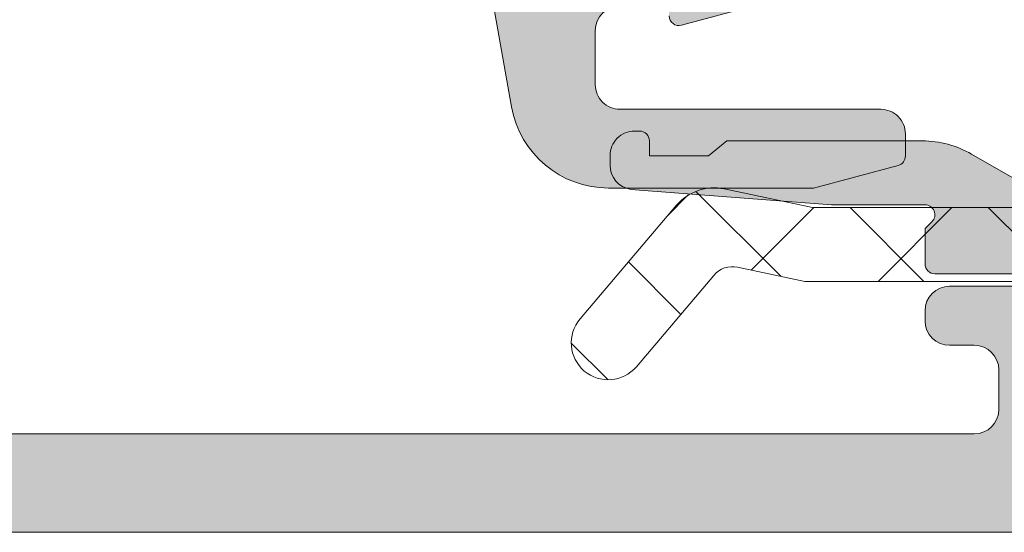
# Model space of a CAD drawing. Header units: millimetres. Extents: x 213386 to 506888, y 183055 to 450952.
# Tile 505 of 656: x 378879 to 378899, y 319004 to 319015. Entities that reach past the tile are written whole.
import ezdxf

# ---------------------------------------------------------------- set-up
doc = ezdxf.new("R2010")
doc.units = ezdxf.units.MM
doc.layers.add('FASÁDA DETAILNÍ', color=255, linetype='Continuous', lineweight=0)
doc.layers.add('NOVA', color=255, linetype='Continuous', lineweight=0)

# ---------------------------------------------------------------- blocks, each defined once
blk = doc.blocks.new('A$C69D17D4D')
at = {"layer": 'FASÁDA DETAILNÍ'}
h = blk.add_hatch(color=256, dxfattribs=at)
edge = h.paths.add_edge_path(flags=16)
edge.add_line((-19070.69997693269, 1268.678154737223), (-19070.69997693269, 1272.877904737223))
edge.add_ellipse((-19070.19997730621, 1272.87790511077), major_axis=(-0.4999996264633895, 0), ratio=1, start_angle=-90.00004280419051, end_angle=4.28042947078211e-05, ccw=False)
edge.add_line((-19070.19997693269, 1273.377904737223), (-19065.7999529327, 1273.377904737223))
edge.add_ellipse((-19065.79995255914, 1272.87790511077), major_axis=(-0.49999962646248, 0), ratio=1, start_angle=179.9999571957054, end_angle=270.0000428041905, ccw=False)
edge.add_line((-19065.29995293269, 1272.877904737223), (-19065.29995293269, 1268.678155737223))
edge.add_ellipse((-19065.7999534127, 1268.67815621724), major_axis=(-0.5000004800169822, 0), ratio=1, start_angle=90.00005500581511, end_angle=179.9999449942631, ccw=False)
edge.add_line((-19065.79995293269, 1268.178155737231), (-19070.19997693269, 1268.17815473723))
edge.add_ellipse((-19070.19997730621, 1268.678154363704), major_axis=(-0.49999962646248, 0), ratio=1, start_angle=-4.280429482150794e-05, end_angle=90.00004280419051, ccw=False)
edge = h.paths.add_edge_path()
edge.add_line((-19072.69835793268, 1271.591558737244), (-19071.49859793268, 1264.828558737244))
edge.add_arc((-19069.5293463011, 1265.177903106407), 1.999998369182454, 190.0595901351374, 270.0000392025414)
edge.add_line((-19069.5293449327, 1263.17790473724), (-19065.3643719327, 1263.17790473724))
edge.add_line((-19065.36437193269, 1263.17790473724), (-19063.6465829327, 1263.63818573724))
edge.add_arc((-19063.69834685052, 1263.831370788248), 0.1999999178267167, 285.0000385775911, 359.9999853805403)
edge.add_line((-19063.4983469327, 1263.831370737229), (-19063.4983469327, 1264.277904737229))
edge.add_arc((-19063.99834655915, 1264.277905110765), 0.4999996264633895, 359.9999571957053, 450.0000428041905)
edge.add_line((-19063.9983469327, 1264.777904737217), (-19069.2983469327, 1264.777904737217))
edge.add_arc((-19069.29834730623, 1265.277904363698), 0.49999962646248, 179.9999571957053, 270.00004280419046, ccw=False)
edge.add_line((-19069.79834693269, 1265.277904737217), (-19069.79834693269, 1266.378154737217))
edge.add_arc((-19069.29834645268, 1266.378154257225), 0.5000004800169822, 90.00005500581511, 179.9999449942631, ccw=False)
edge.add_line((-19069.29834693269, 1266.878154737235), (-19068.29834693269, 1266.878154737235))
edge.add_line((-19068.29834693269, 1266.878154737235), (-19068.29834693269, 1266.678154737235))
edge.add_arc((-19068.09834679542, 1266.678155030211), 0.2000001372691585, 180.0000839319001, 285.00000539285)
edge.add_line((-19068.0465829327, 1266.484969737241), (-19066.5791949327, 1266.878155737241))
edge.add_line((-19066.57919493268, 1266.878155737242), (-19064.49834693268, 1266.878155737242))
edge.add_arc((-19064.49834789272, 1267.878156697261), 1.0000009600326, 270.0000550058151, 359.999944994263)
edge.add_line((-19063.4983469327, 1267.878155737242), (-19063.4983469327, 1278.777657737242))
edge.add_arc((-19063.898347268, 1278.777657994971), 0.400000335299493, 359.9999630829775, 479.9999168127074)
edge.add_line((-19064.09834693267, 1279.124068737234), (-19064.96119493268, 1278.625902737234))
edge.add_line((-19064.96119493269, 1278.625902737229), (-19066.4533559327, 1278.198032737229))
edge.add_arc((-19066.37066455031, 1277.9096539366), 0.3000003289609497, 106.0000168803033, 210.1792412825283)
edge.add_line((-19066.63000193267, 1277.758841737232), (-19065.19826693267, 1275.293230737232))
edge.add_line((-19065.19826693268, 1275.293230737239), (-19065.19826693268, 1274.872811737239))
edge.add_arc((-19065.38983521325, 1274.869319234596), 0.1916001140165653, -92.5222218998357, 1.0444500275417, ccw=False)
edge.add_line((-19065.39826693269, 1274.67790473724), (-19071.8877059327, 1274.67790473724))
edge.add_arc((-19071.90594368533, 1274.877071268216), 0.1999998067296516, 155.8590518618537, 275.23200451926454, ccw=False)
edge.add_line((-19072.08845193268, 1274.958867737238), (-19071.02013093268, 1277.342552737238))
edge.add_arc((-19071.20263953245, 1277.424349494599), 0.2000002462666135, 335.8590177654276, 428.0262022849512)
edge.add_line((-19071.12780293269, 1277.609820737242), (-19073.15103093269, 1278.426180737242))
edge.add_arc((-19073.30070403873, 1278.055238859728), 0.3999998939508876, 68.02618212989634, 180.0000175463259)
edge.add_line((-19073.7007039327, 1278.05523873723), (-19073.7007049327, 1275.99109173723))
edge.add_arc((-19073.40070529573, 1275.991090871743), 0.2999996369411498, 179.9998347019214, 232.0950865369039)
edge.add_arc((-19073.76931584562, 1275.517671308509), 0.3000002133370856, -15.9998620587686, 52.095347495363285, ccw=False)
edge.add_line((-19073.4809369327, 1275.43498073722), (-19073.6982589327, 1274.67709173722))
edge.add_arc((-19072.09825988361, 1274.67709129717), 1.599999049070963, 179.9999842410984, 238.407605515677)
edge.add_arc((-19073.19839190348, 1272.888319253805), 0.499999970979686, 0.001545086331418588, 58.40766403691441, ccw=False)
edge.add_line((-19072.6983919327, 1272.888332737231), (-19072.6983579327, 1271.591558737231))
h = blk.add_hatch(color=256, dxfattribs=at)
edge = h.paths.add_edge_path()
edge.add_arc((-19053.50018823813, 1256.682007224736), 0.5000674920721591, 270.007732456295, 359.9922675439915)
edge.add_line((-19053.00012075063, 1256.681939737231), (-19053.00012075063, 1260.68193973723))
edge.add_arc((-19053.50018823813, 1260.681872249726), 0.5000674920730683, 0.007732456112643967, 89.99226754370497)
edge.add_line((-19053.50012075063, 1261.181939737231), (-19054.80016957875, 1261.181939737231))
edge.add_arc((-19054.80013267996, 1260.681902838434), 0.5000369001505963, 90.00422797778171, 179.9957720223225)
edge.add_line((-19055.30016957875, 1260.681939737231), (-19055.30016957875, 1260.181939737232))
edge.add_line((-19055.30016957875, 1260.181939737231), (-19054.30016957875, 1260.181939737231))
edge.add_line((-19054.30016957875, 1260.181939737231), (-19054.30016957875, 1258.681939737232))
edge.add_arc((-19055.30013260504, 1258.68190276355), 0.9999630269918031, -90.00211851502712, 0.002118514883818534, ccw=False)
edge.add_line((-19055.30016957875, 1257.681939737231), (-19059.30016957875, 1257.681939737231))
edge.add_arc((-19059.30009270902, 1258.682016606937), 1.000076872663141, 180.0044039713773, 269.99559602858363, ccw=False)
edge.add_line((-19060.30016957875, 1258.681939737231), (-19060.30016957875, 1260.181939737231))
edge.add_line((-19060.30016957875, 1260.181939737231), (-19059.30016957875, 1260.181939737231))
edge.add_line((-19059.30016957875, 1260.181939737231), (-19059.30016957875, 1260.681939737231))
edge.add_arc((-19059.80011210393, 1260.681997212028), 0.499942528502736, 359.9934131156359, 450.0065868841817)
edge.add_line((-19059.80016957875, 1261.181939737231), (-19062.60015737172, 1261.181939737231))
edge.add_arc((-19062.60015737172, 1260.681939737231), 0.5000000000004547, 90, 180.0000000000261)
edge.add_line((-19063.10015737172, 1260.681939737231), (-19063.10015737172, 1260.481939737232))
edge.add_arc((-19062.60015737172, 1260.481939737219), 0.5, 180, 270)
edge.add_line((-19062.60015737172, 1259.981939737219), (-19062.10015737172, 1259.981939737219))
edge.add_arc((-19062.10019247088, 1259.481904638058), 0.5000351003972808, 0.0040217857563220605, 89.99597821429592, ccw=False)
edge.add_line((-19061.60015737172, 1259.481939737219), (-19061.60015737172, 1258.681936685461))
edge.add_arc((-19062.10017393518, 1258.681953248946), 0.5000165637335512, 270.0018979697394, 359.9981020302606, ccw=False)
edge.add_line((-19062.10015737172, 1258.181936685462), (-19093.40015126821, 1258.181936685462))
edge.add_line((-19093.4001512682, 1258.181936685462), (-19099.43860888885, 1258.614333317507))
edge.add_arc((-19099.40015282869, 1259.613553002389), 0.9999594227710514, 180.0000000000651, 267.7959971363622, ccw=False)
edge.add_line((-19100.40011225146, 1259.613553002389), (-19100.40011225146, 1266.282005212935))
edge.add_arc((-19099.90011225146, 1266.282005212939), 0.5, 89.99999999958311, 179.9999999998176, ccw=False)
edge.add_line((-19099.90011225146, 1266.782005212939), (-19099.00011225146, 1266.782005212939))
edge.add_arc((-19099.00011225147, 1267.282005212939), 0.4999999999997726, 270, 360.0000000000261)
edge.add_line((-19098.50011225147, 1267.282005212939), (-19098.50011225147, 1268.682006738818))
edge.add_arc((-19098.42127580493, 1268.949527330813), 0.2788950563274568, 178.8354106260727, 253.580123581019, ccw=False)
edge.add_line((-19098.70011325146, 1268.955195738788), (-19098.70011325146, 1269.408789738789))
edge.add_arc((-19098.42124515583, 1269.414450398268), 0.2789255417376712, 106.42459455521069, 181.1628700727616, ccw=False)
edge.add_line((-19098.50011225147, 1269.681993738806), (-19098.50011225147, 1271.562004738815))
edge.add_arc((-19098.80011225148, 1271.562004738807), 0.3000000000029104, 359.9999999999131, 449.9999999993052)
edge.add_line((-19098.80011225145, 1271.862004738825), (-19099.7800865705, 1271.862004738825))
edge.add_arc((-19099.78008657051, 1271.562004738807), 0.2999999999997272, 90.00000000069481, 180.0000000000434)
edge.add_line((-19100.08008657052, 1271.562004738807), (-19100.08008657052, 1268.802006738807))
edge.add_arc((-19100.20008657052, 1268.802006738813), 0.1199999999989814, -90, 3.257127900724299e-10, ccw=False)
edge.add_line((-19100.20008657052, 1268.682006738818), (-19104.50011225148, 1268.682006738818))
edge.add_arc((-19104.50011225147, 1269.182006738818), 0.5, 180, 270, ccw=False)
edge.add_line((-19105.00011225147, 1269.182006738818), (-19105.00011225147, 1269.882006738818))
edge.add_line((-19105.00011225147, 1269.882006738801), (-19103.61861679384, 1272.274827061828))
edge.add_arc((-19103.73823203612, 1272.343886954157), 0.1381197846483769, 330.000000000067, 450)
edge.add_line((-19103.73823203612, 1272.482006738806), (-19107.50011225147, 1272.482006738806))
edge.add_arc((-19107.50011225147, 1274.482006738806), 1.999999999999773, 180.0000000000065, 270, ccw=False)
edge.add_line((-19109.50011225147, 1274.482006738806), (-19109.50011225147, 1275.050002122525))
edge.add_arc((-19110.00011225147, 1275.050002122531), 0.500000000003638, 2.34495935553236e-10, 34.4790717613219)
edge.add_arc((-19113.7096108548, 1272.502528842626), 4.999999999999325, 34.47907176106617, 84.65077199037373)
edge.add_arc((-19113.26199246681, 1277.343880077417), 0.138119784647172, 82.29756250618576, 209.9999999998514)
edge.add_line((-19113.3816077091, 1277.274820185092), (-19112.00011225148, 1274.881999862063))
edge.add_line((-19112.00011225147, 1274.88199986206), (-19112.00011225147, 1274.181999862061))
edge.add_arc((-19112.50011225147, 1274.181999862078), 0.5, -90, 0, ccw=False)
edge.add_line((-19112.50011225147, 1273.681999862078), (-19116.80013793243, 1273.681999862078))
edge.add_arc((-19116.80013793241, 1273.801999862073), 0.1199999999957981, 179.9999999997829, 270, ccw=False)
edge.add_line((-19116.92013793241, 1273.801999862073), (-19116.92013793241, 1276.561997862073))
edge.add_arc((-19117.22013793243, 1276.561997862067), 0.3000000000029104, 359.9999999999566, 449.9999999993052)
edge.add_line((-19117.22013793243, 1276.861997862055), (-19118.20011225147, 1276.861997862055))
edge.add_arc((-19118.20011225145, 1276.561997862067), 0.2999999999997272, 90.00000000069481, 180.0000000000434)
edge.add_line((-19118.50011225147, 1276.561997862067), (-19118.50011225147, 1274.681986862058))
edge.add_arc((-19118.5789793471, 1274.414443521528), 0.2789255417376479, -1.1628700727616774, 73.57540544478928, ccw=False)
edge.add_line((-19118.30011125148, 1274.408782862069), (-19118.30011125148, 1273.955188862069))
edge.add_arc((-19118.57894869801, 1273.949520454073), 0.2788950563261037, -73.580123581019, 1.1645893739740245, ccw=False)
edge.add_line((-19118.50011225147, 1273.681999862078), (-19118.50011225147, 1270.681941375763))
edge.add_line((-19118.50011225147, 1270.681941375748), (-19117.80003987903, 1269.981838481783))
edge.add_line((-19117.80003987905, 1269.981838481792), (-19117.20003377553, 1269.981838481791))
edge.add_line((-19117.20003377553, 1269.981838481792), (-19117.20003377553, 1271.581844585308))
edge.add_arc((-19116.70002432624, 1271.581835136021), 0.5000094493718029, 90.00108278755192, 179.998917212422, ccw=False)
edge.add_line((-19116.70003377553, 1272.081844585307), (-19116.30460569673, 1272.081844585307))
edge.add_arc((-19116.30460569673, 1271.581844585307), 0.4999999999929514, 74.99999999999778, 90, ccw=False)
edge.add_line((-19116.17519617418, 1272.064807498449), (-19114.74130941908, 1271.680598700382))
edge.add_arc((-19115.00012846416, 1270.714672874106), 1.000000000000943, -2.609112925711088e-11, 74.99999999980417, ccw=False)
edge.add_line((-19114.00012846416, 1270.714672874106), (-19114.00012846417, 1264.981850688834))
edge.add_line((-19114.00012846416, 1264.981850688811), (-19117.20003377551, 1264.981850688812))
edge.add_line((-19117.20003377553, 1264.981850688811), (-19117.20003377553, 1265.78183848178))
edge.add_line((-19117.20003377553, 1265.78183848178), (-19117.80003987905, 1265.781838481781))
edge.add_line((-19117.80003987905, 1265.78183848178), (-19118.5000215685, 1264.569405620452))
edge.add_line((-19118.5000215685, 1264.569405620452), (-19118.5000215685, 1263.48185068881))
edge.add_line((-19118.5000215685, 1263.481850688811), (-19103.50011225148, 1263.481850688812))
edge.add_arc((-19103.50011225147, 1262.981850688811), 0.5000000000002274, 0, 90, ccw=False)
edge.add_line((-19103.00011225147, 1262.981850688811), (-19103.00011225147, 1257.181939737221))
edge.add_arc((-19102.00011225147, 1257.181939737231), 1, 179.999999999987, 270)
edge.add_line((-19102.00011225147, 1256.181939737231), (-19053.50012075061, 1256.181939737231))
edge = h.paths.add_edge_path(flags=16)
edge.add_line((-19112.40012846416, 1265.78183848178), (-19112.40012846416, 1270.18183848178))
edge.add_arc((-19111.90012846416, 1270.181838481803), 0.5, 90, 180, ccw=False)
edge.add_line((-19111.90012846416, 1270.681838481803), (-19107.50012846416, 1270.681838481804))
edge.add_arc((-19107.50012846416, 1270.181838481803), 0.5, 0, 90, ccw=False)
edge.add_line((-19107.00012846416, 1270.181838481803), (-19107.00012846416, 1265.781838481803))
edge.add_arc((-19107.50012846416, 1265.78183848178), 0.5, -90, 0, ccw=False)
edge.add_line((-19107.50012846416, 1265.28183848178), (-19111.90012846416, 1265.28183848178))
edge.add_arc((-19111.90012846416, 1265.78183848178), 0.5, 180, 270, ccw=False)
h = blk.add_hatch(dxfattribs=at)
h.set_pattern_fill('ANSI37', color=256, scale=0.625, angle=90, style=0)
h.set_pattern_definition([(135, (-19063.0001209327, 1263.181939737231), (-1.403165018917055, -1.403165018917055), []), (225, (-19063.0001209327, 1263.181939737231), (1.403165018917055, -1.403165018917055), [])])
edge = h.paths.add_edge_path()
edge.add_ellipse((-19054.11320541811, 1267.802501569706), major_axis=(-5.039467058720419, 0), ratio=1, start_angle=94.96446126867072, end_angle=150.2082155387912)
edge.add_ellipse((-19050.00012093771, 1265.447701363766), major_axis=(-0.3000000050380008, 0), ratio=1, start_angle=150.2078270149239, end_angle=179.999307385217)
edge.add_line((-19049.70012093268, 1265.447697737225), (-19049.70011793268, 1265.981981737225))
edge.add_ellipse((-19050.00011769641, 1265.981982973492), major_axis=(-0.2999997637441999, 0), ratio=1, start_angle=179.9997638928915, end_angle=270.0000451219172)
edge.add_line((-19050.00011793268, 1266.281982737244), (-19051.55011493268, 1266.281982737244))
edge.add_ellipse((-19051.55010729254, 1266.581993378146), major_axis=(-0.3000106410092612, 0), ratio=1, start_angle=0.004323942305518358, end_angle=89.99854088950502, ccw=False)
edge.add_line((-19051.85011793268, 1266.581970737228), (-19051.85012893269, 1267.981952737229))
edge.add_ellipse((-19052.15011876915, 1267.981949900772), major_axis=(-0.2999898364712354, 0), ratio=1, start_angle=180.0005417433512, end_angle=269.9996492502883)
edge.add_line((-19052.15011693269, 1268.281939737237), (-19053.8501289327, 1268.281939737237))
edge.add_ellipse((-19053.85012179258, 1267.98192959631), major_axis=(-0.3000101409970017, 0), ratio=1, start_angle=270.0013636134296, end_angle=359.9955805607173)
edge.add_line((-19054.15013193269, 1267.981952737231), (-19054.15012093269, 1266.418121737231))
edge.add_ellipse((-19054.45127999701, 1266.385264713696), major_axis=(-0.3029461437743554, 0), ratio=1, start_angle=76.51642268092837, end_angle=186.2264509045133, ccw=False)
edge.add_ellipse((-19063.15620312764, 1255.069300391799), major_axis=(-14.00076634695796, 0), ratio=1, start_angle=231.9243799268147, end_angle=254.6982677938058)
edge.add_ellipse((-19059.34948955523, 1269.061538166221), major_axis=(-0.5004721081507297, 0), ratio=1, start_angle=-39.80663437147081, end_angle=77.08239147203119, ccw=False)
edge.add_line((-19059.73395693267, 1269.381939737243), (-19051.45067793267, 1269.381939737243))
edge.add_ellipse((-19051.45067846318, 1268.881940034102), major_axis=(-0.499999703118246, 0), ratio=1, start_angle=209.9999803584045, end_angle=269.99993921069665, ccw=False)
edge.add_line((-19051.01766593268, 1269.131939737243), (-19050.84445993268, 1268.831939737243))
edge.add_ellipse((-19050.41144740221, 1269.081939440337), major_axis=(-0.4999997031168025, 0), ratio=1, start_angle=29.99998035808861, end_angle=89.99993921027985)
edge.add_line((-19050.41144793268, 1268.581939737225), (-19048.78209993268, 1268.581939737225))
edge.add_ellipse((-19048.78209915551, 1269.581939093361), major_axis=(-0.9999993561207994, 0), ratio=1, start_angle=89.99995547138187, end_angle=149.9496611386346)
edge.add_ellipse((-19041.59771844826, 1265.425612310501), major_axis=(-7.300023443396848, 0), ratio=1, start_angle=281.2855536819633, end_angle=329.94964541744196, ccw=False)
edge.add_ellipse((-19043.41295055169, 1272.481949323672), major_axis=(-0.3999905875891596, 0), ratio=1, start_angle=110.50182944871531, end_angle=194.8529752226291, ccw=False)
edge.add_ellipse((-19041.03888360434, 1266.132851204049), major_axis=(-6.378448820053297, 0), ratio=1, start_angle=290.5018745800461, end_angle=345.5474022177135)
edge.add_line((-19047.21548293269, 1267.724777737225), (-19047.57906993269, 1266.314070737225))
edge.add_line((-19047.57906993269, 1266.314070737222), (-19047.78918293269, 1265.451369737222))
edge.add_ellipse((-19053.1258056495, 1266.781934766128), major_axis=(-5.499995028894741, 0), ratio=1, start_angle=89.99996579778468, end_angle=166.0000450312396, ccw=False)
edge.add_line((-19053.1258089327, 1261.281939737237), (-19065.5438369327, 1261.281939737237))
edge.add_line((-19065.54383693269, 1261.281939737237), (-19066.90689393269, 1261.569558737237))
edge.add_ellipse((-19067.01012654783, 1261.080332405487), major_axis=(-0.4999993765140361, 0), ratio=1, start_angle=258.0846992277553, end_angle=319.7162484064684)
edge.add_line((-19067.3915519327, 1261.40361873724), (-19068.9651629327, 1259.54701073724))
edge.add_ellipse((-19069.53730193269, 1260.031940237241), major_axis=(-0.7499997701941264, 0), ratio=1, start_angle=-40.28370615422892, end_angle=139.716293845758, ccw=False)
edge.add_line((-19070.10944093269, 1260.516869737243), (-19068.15015493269, 1262.828513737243))
edge.add_ellipse((-19067.38730332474, 1262.181941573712), major_axis=(-0.9999990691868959, 0), ratio=1, start_angle=258.0847521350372, end_angle=319.7163013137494, ccw=False)
edge.add_line((-19067.18083893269, 1263.160394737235), (-19065.38730193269, 1262.781939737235))
edge.add_line((-19065.38730193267, 1262.781939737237), (-19053.67710093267, 1262.781939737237))
h = blk.add_hatch(color=256, dxfattribs=at)
edge = h.paths.add_edge_path()
edge.add_line((-19067.5001209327, 1263.835939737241), (-19067.1269159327, 1264.135939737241))
edge.add_line((-19067.12691593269, 1264.135939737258), (-19063.15371093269, 1264.135939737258))
edge.add_ellipse((-19063.15371253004, 1262.135932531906), major_axis=(-2.000007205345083, 0), ratio=1, start_angle=240.00006633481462, end_angle=269.99995423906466, ccw=False)
edge.add_line((-19062.1537109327, 1263.867990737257), (-19061.1766589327, 1263.303888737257))
edge.add_ellipse((-19060.17665733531, 1265.035946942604), major_axis=(-2.000007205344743, 0), ratio=1, start_angle=60.00006633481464, end_angle=89.9999542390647)
edge.add_line((-19060.1766589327, 1263.035939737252), (-19054.4568249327, 1263.035939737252))
edge.add_ellipse((-19054.45682455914, 1263.535939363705), major_axis=(-0.49999962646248, 0), ratio=1, start_angle=89.99995719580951, end_angle=180.0000428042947)
edge.add_line((-19053.95682493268, 1263.535939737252), (-19053.95682493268, 1265.435939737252))
edge.add_ellipse((-19053.45708291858, 1265.436197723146), major_axis=(-0.4997420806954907, 0), ratio=1, start_angle=-90.02957826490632, end_angle=0.02957826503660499, ccw=False)
edge.add_line((-19053.45682493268, 1265.935939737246), (-19052.45682493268, 1265.935939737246))
edge.add_ellipse((-19052.45656694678, 1265.436197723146), major_axis=(-0.4997420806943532, 0), ratio=1, start_angle=179.9704217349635, end_angle=270.02957826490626, ccw=False)
edge.add_line((-19051.95682493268, 1265.435939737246), (-19051.95682493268, 1264.435939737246))
edge.add_ellipse((-19051.45708547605, 1264.435679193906), major_axis=(-0.4997395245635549, 0), ratio=1, start_angle=-0.02987163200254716, end_angle=90.02987163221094)
edge.add_line((-19051.45682493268, 1263.935939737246), (-19050.45682493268, 1263.935939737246))
edge.add_ellipse((-19050.4565710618, 1263.436191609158), major_axis=(-0.4997481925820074, 0), ratio=1, start_angle=179.9711230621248, end_angle=270.02910612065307, ccw=False)
edge.add_line((-19049.9568229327, 1263.435939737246), (-19049.9568229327, 1263.202908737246))
edge.add_ellipse((-19050.45682214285, 1263.202908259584), major_axis=(-0.4999992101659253, 0), ratio=1, start_angle=143.7506869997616, end_angle=180.0000547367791, ccw=False)
edge.add_ellipse((-19052.9568254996, 1265.03594616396), major_axis=(-3.600006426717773, 0), ratio=1, start_angle=90.00004085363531, end_angle=143.7506139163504, ccw=False)
edge.add_line((-19052.9568229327, 1261.435939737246), (-19062.9001209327, 1261.435939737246))
edge.add_ellipse((-19062.90012108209, 1261.635939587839), major_axis=(-0.1999998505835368, 0), ratio=1, start_angle=-4.2804724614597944e-05, end_angle=90.00004280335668, ccw=False)
edge.add_line((-19063.10012093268, 1261.635939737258), (-19063.10012093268, 1262.353160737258))
edge.add_line((-19063.10012093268, 1262.353160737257), (-19062.95915993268, 1262.494059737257))
edge.add_ellipse((-19063.10012130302, 1262.635939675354), major_axis=(-0.2000000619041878, 0), ratio=1, start_angle=134.813924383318, end_angle=269.999893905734)
edge.add_line((-19063.10012093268, 1262.835939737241), (-19064.99968993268, 1262.835939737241))
edge.add_line((-19064.99968993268, 1262.835939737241), (-19069.07833793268, 1263.150257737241))
edge.add_ellipse((-19069.00012042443, 1263.644102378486), major_axis=(-0.5000005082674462, 0), ratio=1, start_angle=7.347914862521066e-05, end_angle=80.99997723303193, ccw=False)
edge.add_line((-19069.5001209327, 1263.644101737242), (-19069.5001209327, 1263.835939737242))
edge.add_ellipse((-19069.00012130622, 1263.835940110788), major_axis=(-0.4999996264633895, 0), ratio=1, start_angle=-90.00004280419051, end_angle=4.28042947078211e-05, ccw=False)
edge.add_line((-19069.0001209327, 1264.335939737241), (-19068.9001209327, 1264.335939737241))
edge.add_ellipse((-19068.90012078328, 1264.135939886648), major_axis=(-0.1999998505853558, 0), ratio=1, start_angle=179.9999571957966, end_angle=270.00004280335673, ccw=False)
edge.add_line((-19068.70012093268, 1264.135939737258), (-19068.70012093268, 1263.835939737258))
edge.add_line((-19068.70012093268, 1263.835939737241), (-19067.50012093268, 1263.835939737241))
for points in [[(-19072.69835793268, 1271.591558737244), (-19071.49859793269, 1264.828558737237), (-19071.49859793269, 1264.828558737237, 0.363676), (-19069.5293449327, 1263.17790473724), (-19065.36437193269, 1263.17790473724), (-19063.64658293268, 1263.638185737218), (-19063.64658293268, 1263.638185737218, 0.339454), (-19063.4983469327, 1263.831370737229), (-19063.4983469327, 1264.277904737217), (-19063.4983469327, 1264.277904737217, 0.414214), (-19063.9983469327, 1264.777904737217), (-19069.29834693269, 1264.777904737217), (-19069.29834693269, 1264.777904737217, -0.414214), (-19069.79834693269, 1265.277904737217), (-19069.79834693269, 1266.378154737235), (-19069.79834693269, 1266.378154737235, -0.414213), (-19069.29834693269, 1266.878154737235)], [(-19068.29834693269, 1266.678154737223, 0.493145), (-19068.0465829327, 1266.484969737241), (-19066.57919493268, 1266.878155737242)], [(-19059.80016957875, 1261.181939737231), (-19062.60015737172, 1261.181939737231, 0.4142135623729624), (-19063.10015737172, 1260.681939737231), (-19063.10015737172, 1260.481939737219, 0.414213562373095), (-19062.60015737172, 1259.981939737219), (-19062.10015737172, 1259.981939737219, -0.4141724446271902), (-19061.60015737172, 1259.481939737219), (-19061.60015737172, 1258.681936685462, -0.4141941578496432), (-19062.10015737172, 1258.181936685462), (-19093.4001512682, 1258.181936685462)], [(-19102.00011225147, 1256.181939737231), (-19053.50012075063, 1256.181939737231, 0.4141345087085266)]]:
    blk.add_lwpolyline(points, format="xyb", dxfattribs=at)
at = {"layer": 'FASÁDA DETAILNÍ', "extrusion": (0, 0, -1)}
for points in [[(19053.1258089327, 1261.281939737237), (19065.54383693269, 1261.281939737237), (19066.9068939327, 1261.569558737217), (19066.9068939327, 1261.569558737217, -0.275594), (19067.3915519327, 1261.40361873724), (19068.9651629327, 1259.547010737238), (19068.9651629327, 1259.547010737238, 1), (19070.10944093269, 1260.516869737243), (19068.15015493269, 1262.828513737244), (19068.15015493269, 1262.828513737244, 0.275594), (19067.18083893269, 1263.160394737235), (19065.38730193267, 1262.781939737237), (19053.67710093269, 1262.781939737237)], [(19052.9568229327, 1261.435939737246), (19062.9001209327, 1261.435939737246), (19062.9001209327, 1261.435939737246, 0.414214), (19063.10012093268, 1261.635939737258), (19063.10012093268, 1262.353160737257), (19062.95915993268, 1262.494059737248), (19062.95915993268, 1262.494059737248, -0.669353), (19063.10012093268, 1262.835939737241), (19064.99968993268, 1262.835939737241), (19069.07833793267, 1263.150257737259), (19069.07833793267, 1263.150257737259, 0.368919), (19069.5001209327, 1263.644101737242), (19069.5001209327, 1263.835939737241), (19069.5001209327, 1263.835939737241, 0.414214), (19069.0001209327, 1264.335939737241), (19068.9001209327, 1264.335939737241), (19068.9001209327, 1264.335939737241, 0.414214), (19068.70012093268, 1264.135939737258), (19068.70012093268, 1263.835939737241), (19067.5001209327, 1263.835939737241), (19067.5001209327, 1263.835939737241), (19067.12691593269, 1264.135939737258), (19063.1537109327, 1264.135939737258), (19063.1537109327, 1264.135939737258, 0.131652), (19062.1537109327, 1263.867990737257), (19061.1766589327, 1263.303888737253)]]:
    blk.add_lwpolyline(points, format="xyb", dxfattribs=at)

msp = doc.modelspace()

# ---------------------------------------------------------------- block references
at = {"layer": 'NOVA', "ltscale": 300}
msp.add_blockref('A$C69D17D4D', (397960.6382589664, 317748.1544064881), dxfattribs=at)

doc.saveas('drawing.dxf')
